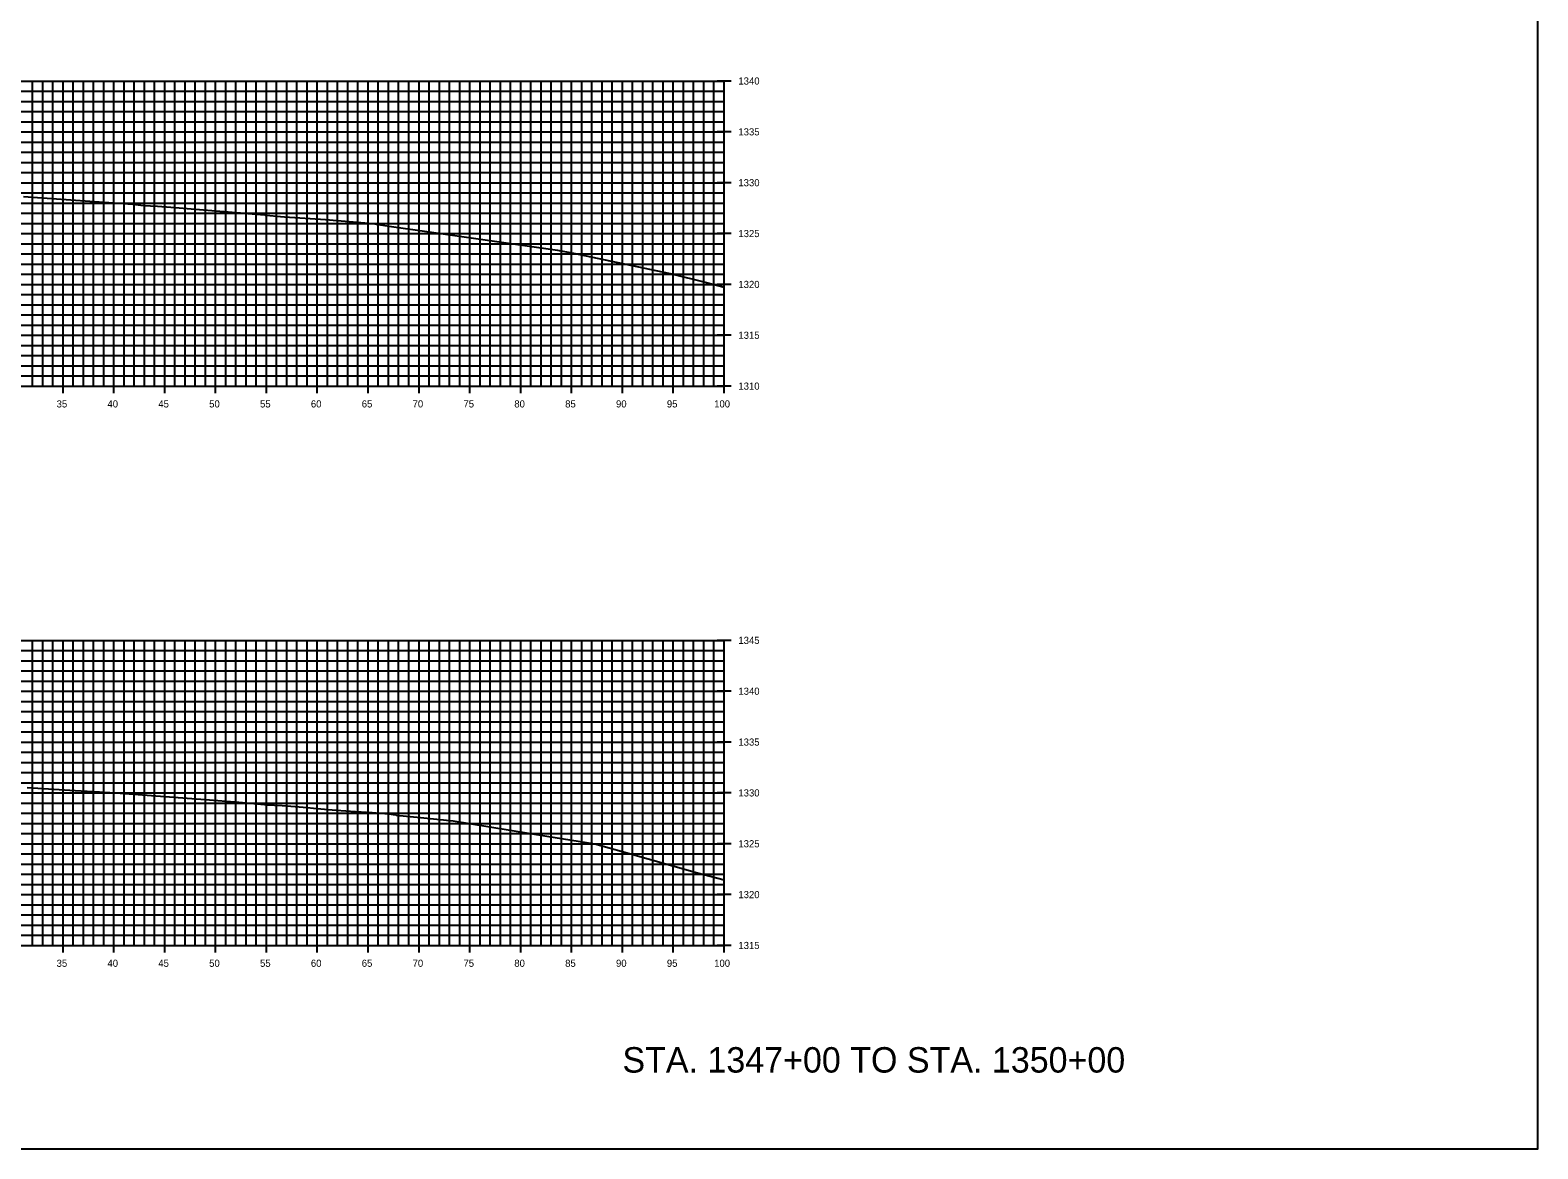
# Model space of a CAD drawing. Extents: x 674939 to 678919, y 750652 to 765176.
# Drawn here: x 678770.3 to 678918.5, y 753222.6 to 753332.6 of the extents above; entities that cross this region are included whole.
import ezdxf

# ---------------------------------------------------------------- set-up
doc = ezdxf.new("R2010")
doc.units = 0
for name, color, linetype in [('R_Axis', 7, 'Continuous'), ('R_Axis Annot', 7, 'Continuous'), ('R_Draft', 7, 'Continuous'), ('R_Exist Surface', 7, 'Continuous'), ('R_Grid', 7, 'Continuous'), ('R_No Plot', 7, 'Continuous')]:
    doc.layers.add(name, color=color, linetype=linetype)

msp = doc.modelspace()

# ---------------------------------------------------------------- linework, layer by layer
at = {"layer": 'R_Axis'}
for p, q in [((678839.23, 753327.55), (678837.83, 753327.55)), ((678838.53, 753297.55), (678838.53, 753327.55)), ((678839.23, 753322.55), (678837.83, 753322.55)), ((678839.23, 753317.55), (678837.83, 753317.55)), ((678839.23, 753312.55), (678837.83, 753312.55)), ((678839.23, 753307.55), (678837.83, 753307.55)), ((678839.23, 753302.55), (678837.83, 753302.55)), ((678773.53, 753296.85), (678773.53, 753298.25)), ((678778.53, 753296.85), (678778.53, 753298.25)), ((678783.53, 753296.85), (678783.53, 753298.25)), ((678788.53, 753296.85), (678788.53, 753298.25)), ((678793.53, 753296.85), (678793.53, 753298.25)), ((678798.53, 753296.85), (678798.53, 753298.25)), ((678803.53, 753296.85), (678803.53, 753298.25)), ((678808.53, 753296.85), (678808.53, 753298.25)), ((678813.53, 753296.85), (678813.53, 753298.25)), ((678818.53, 753296.85), (678818.53, 753298.25)), ((678823.53, 753296.85), (678823.53, 753298.25)), ((678828.53, 753296.85), (678828.53, 753298.25)), ((678833.53, 753296.85), (678833.53, 753298.25)), ((678838.53, 753296.85), (678838.53, 753298.25)), ((678638.53, 753297.55), (678838.53, 753297.55)), ((678839.23, 753297.55), (678837.83, 753297.55)), ((678839.23, 753272.55), (678837.83, 753272.55)), ((678838.53, 753242.55), (678838.53, 753272.55)), ((678839.23, 753267.55), (678837.83, 753267.55)), ((678839.23, 753262.55), (678837.83, 753262.55)), ((678839.23, 753257.55), (678837.83, 753257.55)), ((678839.23, 753252.55), (678837.83, 753252.55)), ((678839.23, 753247.55), (678837.83, 753247.55)), ((678773.53, 753241.85), (678773.53, 753243.25)), ((678778.53, 753241.85), (678778.53, 753243.25)), ((678783.53, 753241.85), (678783.53, 753243.25)), ((678788.53, 753241.85), (678788.53, 753243.25)), ((678793.53, 753241.85), (678793.53, 753243.25)), ((678798.53, 753241.85), (678798.53, 753243.25)), ((678803.53, 753241.85), (678803.53, 753243.25)), ((678808.53, 753241.85), (678808.53, 753243.25)), ((678813.53, 753241.85), (678813.53, 753243.25)), ((678818.53, 753241.85), (678818.53, 753243.25)), ((678823.53, 753241.85), (678823.53, 753243.25)), ((678828.53, 753241.85), (678828.53, 753243.25)), ((678833.53, 753241.85), (678833.53, 753243.25)), ((678838.53, 753241.85), (678838.53, 753243.25)), ((678638.53, 753242.55), (678838.53, 753242.55)), ((678839.23, 753242.55), (678837.83, 753242.55))]:
    msp.add_line(p, q, dxfattribs=at)
at = {"layer": 'R_Exist Surface'}
for points in [[(678769.66, 753316.18), (678770.57, 753316.12), (678779.89, 753315.47), (678780.39, 753315.43), (678781.43, 753315.31), (678782.81, 753315.24), (678784.14, 753315.14), (678791.36, 753314.56), (678791.7, 753314.53), (678793.36, 753314.38), (678793.39, 753314.37), (678793.51, 753314.36), (678794.9, 753314.23), (678795.3, 753314.21), (678799.33, 753313.94), (678800.48, 753313.84), (678803.99, 753313.54), (678804.03, 753313.53), (678804.31, 753313.47), (678805.58, 753313.28), (678809.76, 753312.68), (678819.61, 753311.27), (678822.15, 753310.91), (678823.57, 753310.64), (678833.22, 753308.61), (678836.8, 753307.73), (678838.53, 753307.29)], [(678769.99, 753258.09), (678774.71, 753257.8), (678777.13, 753257.65), (678779.14, 753257.51), (678787.52, 753256.9), (678790.8, 753256.65), (678792.29, 753256.5), (678792.98, 753256.43), (678793.35, 753256.41), (678793.58, 753256.39), (678795.07, 753256.3), (678796.35, 753256.2), (678797.55, 753256.1), (678798.17, 753256.05), (678799.59, 753255.93), (678800.4, 753255.86), (678802.28, 753255.73), (678803.92, 753255.61), (678805.55, 753255.48), (678806, 753255.43), (678806.25, 753255.38), (678806.29, 753255.37), (678808.68, 753255.13), (678811.9, 753254.79), (678821.11, 753253.3), (678825.82, 753252.54), (678828.62, 753251.77), (678835.91, 753249.68), (678838.53, 753248.99)]]:
    msp.add_lwpolyline(points, dxfattribs=at)
at = {"layer": 'R_Grid'}
for p, q in [((678638.53, 753327.55), (678838.53, 753327.55)), ((678770.53, 753297.55), (678770.53, 753327.55)), ((678771.53, 753297.55), (678771.53, 753327.55)), ((678772.53, 753297.55), (678772.53, 753327.55)), ((678773.53, 753297.55), (678773.53, 753327.55)), ((678774.53, 753297.55), (678774.53, 753327.55)), ((678775.53, 753297.55), (678775.53, 753327.55)), ((678776.53, 753297.55), (678776.53, 753327.55)), ((678777.53, 753297.55), (678777.53, 753327.55)), ((678778.53, 753297.55), (678778.53, 753327.55)), ((678779.53, 753297.55), (678779.53, 753327.55)), ((678780.53, 753297.55), (678780.53, 753327.55)), ((678781.53, 753297.55), (678781.53, 753327.55)), ((678782.53, 753297.55), (678782.53, 753327.55)), ((678783.53, 753297.55), (678783.53, 753327.55)), ((678784.53, 753297.55), (678784.53, 753327.55)), ((678785.53, 753297.55), (678785.53, 753327.55)), ((678786.53, 753297.55), (678786.53, 753327.55)), ((678787.53, 753297.55), (678787.53, 753327.55)), ((678788.53, 753297.55), (678788.53, 753327.55)), ((678789.53, 753297.55), (678789.53, 753327.55)), ((678790.53, 753297.55), (678790.53, 753327.55)), ((678791.53, 753297.55), (678791.53, 753327.55)), ((678792.53, 753297.55), (678792.53, 753327.55)), ((678793.53, 753297.55), (678793.53, 753327.55)), ((678794.53, 753297.55), (678794.53, 753327.55)), ((678795.53, 753297.55), (678795.53, 753327.55)), ((678796.53, 753297.55), (678796.53, 753327.55)), ((678797.53, 753297.55), (678797.53, 753327.55)), ((678798.53, 753297.55), (678798.53, 753327.55)), ((678799.53, 753297.55), (678799.53, 753327.55)), ((678800.53, 753297.55), (678800.53, 753327.55)), ((678801.53, 753297.55), (678801.53, 753327.55)), ((678802.53, 753297.55), (678802.53, 753327.55)), ((678803.53, 753297.55), (678803.53, 753327.55)), ((678804.53, 753297.55), (678804.53, 753327.55)), ((678805.53, 753297.55), (678805.53, 753327.55)), ((678806.53, 753297.55), (678806.53, 753327.55)), ((678807.53, 753297.55), (678807.53, 753327.55)), ((678808.53, 753297.55), (678808.53, 753327.55)), ((678809.53, 753297.55), (678809.53, 753327.55)), ((678810.53, 753297.55), (678810.53, 753327.55)), ((678811.53, 753297.55), (678811.53, 753327.55)), ((678812.53, 753297.55), (678812.53, 753327.55)), ((678813.53, 753297.55), (678813.53, 753327.55)), ((678814.53, 753297.55), (678814.53, 753327.55)), ((678815.53, 753297.55), (678815.53, 753327.55)), ((678816.53, 753297.55), (678816.53, 753327.55)), ((678817.53, 753297.55), (678817.53, 753327.55)), ((678818.53, 753297.55), (678818.53, 753327.55)), ((678819.53, 753297.55), (678819.53, 753327.55)), ((678820.53, 753297.55), (678820.53, 753327.55)), ((678821.53, 753297.55), (678821.53, 753327.55)), ((678822.53, 753297.55), (678822.53, 753327.55)), ((678823.53, 753297.55), (678823.53, 753327.55)), ((678824.53, 753297.55), (678824.53, 753327.55)), ((678825.53, 753297.55), (678825.53, 753327.55)), ((678826.53, 753297.55), (678826.53, 753327.55)), ((678827.53, 753297.55), (678827.53, 753327.55)), ((678828.53, 753297.55), (678828.53, 753327.55)), ((678829.53, 753297.55), (678829.53, 753327.55)), ((678830.53, 753297.55), (678830.53, 753327.55)), ((678831.53, 753297.55), (678831.53, 753327.55)), ((678832.53, 753297.55), (678832.53, 753327.55)), ((678833.53, 753297.55), (678833.53, 753327.55)), ((678834.53, 753297.55), (678834.53, 753327.55)), ((678835.53, 753297.55), (678835.53, 753327.55)), ((678836.53, 753297.55), (678836.53, 753327.55)), ((678837.53, 753297.55), (678837.53, 753327.55)), ((678838.53, 753297.55), (678838.53, 753327.55)), ((678638.53, 753326.55), (678838.53, 753326.55)), ((678638.53, 753325.55), (678838.53, 753325.55)), ((678638.53, 753324.55), (678838.53, 753324.55)), ((678638.53, 753323.55), (678838.53, 753323.55)), ((678638.53, 753322.55), (678838.53, 753322.55)), ((678638.53, 753321.55), (678838.53, 753321.55)), ((678638.53, 753320.55), (678838.53, 753320.55)), ((678638.53, 753319.55), (678838.53, 753319.55)), ((678638.53, 753318.55), (678838.53, 753318.55)), ((678638.53, 753317.55), (678838.53, 753317.55)), ((678638.53, 753316.55), (678838.53, 753316.55)), ((678638.53, 753315.55), (678838.53, 753315.55)), ((678638.53, 753314.55), (678838.53, 753314.55)), ((678638.53, 753313.55), (678838.53, 753313.55)), ((678638.53, 753312.55), (678838.53, 753312.55)), ((678638.53, 753311.55), (678838.53, 753311.55)), ((678638.53, 753310.55), (678838.53, 753310.55)), ((678638.53, 753309.55), (678838.53, 753309.55)), ((678638.53, 753308.55), (678838.53, 753308.55)), ((678638.53, 753307.55), (678838.53, 753307.55)), ((678638.53, 753306.55), (678838.53, 753306.55)), ((678638.53, 753305.55), (678838.53, 753305.55)), ((678638.53, 753304.55), (678838.53, 753304.55)), ((678638.53, 753303.55), (678838.53, 753303.55)), ((678638.53, 753302.55), (678838.53, 753302.55)), ((678638.53, 753301.55), (678838.53, 753301.55)), ((678638.53, 753300.55), (678838.53, 753300.55)), ((678638.53, 753299.55), (678838.53, 753299.55)), ((678638.53, 753298.55), (678838.53, 753298.55)), ((678638.53, 753297.55), (678838.53, 753297.55)), ((678638.53, 753272.55), (678838.53, 753272.55)), ((678770.53, 753242.55), (678770.53, 753272.55)), ((678771.53, 753242.55), (678771.53, 753272.55)), ((678772.53, 753242.55), (678772.53, 753272.55)), ((678773.53, 753242.55), (678773.53, 753272.55)), ((678774.53, 753242.55), (678774.53, 753272.55)), ((678775.53, 753242.55), (678775.53, 753272.55)), ((678776.53, 753242.55), (678776.53, 753272.55)), ((678777.53, 753242.55), (678777.53, 753272.55)), ((678778.53, 753242.55), (678778.53, 753272.55)), ((678779.53, 753242.55), (678779.53, 753272.55)), ((678780.53, 753242.55), (678780.53, 753272.55)), ((678781.53, 753242.55), (678781.53, 753272.55)), ((678782.53, 753242.55), (678782.53, 753272.55)), ((678783.53, 753242.55), (678783.53, 753272.55)), ((678784.53, 753242.55), (678784.53, 753272.55)), ((678785.53, 753242.55), (678785.53, 753272.55)), ((678786.53, 753242.55), (678786.53, 753272.55)), ((678787.53, 753242.55), (678787.53, 753272.55)), ((678788.53, 753242.55), (678788.53, 753272.55)), ((678789.53, 753242.55), (678789.53, 753272.55)), ((678790.53, 753242.55), (678790.53, 753272.55)), ((678791.53, 753242.55), (678791.53, 753272.55)), ((678792.53, 753242.55), (678792.53, 753272.55)), ((678793.53, 753242.55), (678793.53, 753272.55)), ((678794.53, 753242.55), (678794.53, 753272.55)), ((678795.53, 753242.55), (678795.53, 753272.55)), ((678796.53, 753242.55), (678796.53, 753272.55)), ((678797.53, 753242.55), (678797.53, 753272.55)), ((678798.53, 753242.55), (678798.53, 753272.55)), ((678799.53, 753242.55), (678799.53, 753272.55)), ((678800.53, 753242.55), (678800.53, 753272.55)), ((678801.53, 753242.55), (678801.53, 753272.55)), ((678802.53, 753242.55), (678802.53, 753272.55)), ((678803.53, 753242.55), (678803.53, 753272.55)), ((678804.53, 753242.55), (678804.53, 753272.55)), ((678805.53, 753242.55), (678805.53, 753272.55)), ((678806.53, 753242.55), (678806.53, 753272.55)), ((678807.53, 753242.55), (678807.53, 753272.55)), ((678808.53, 753242.55), (678808.53, 753272.55)), ((678809.53, 753242.55), (678809.53, 753272.55)), ((678810.53, 753242.55), (678810.53, 753272.55)), ((678811.53, 753242.55), (678811.53, 753272.55)), ((678812.53, 753242.55), (678812.53, 753272.55)), ((678813.53, 753242.55), (678813.53, 753272.55)), ((678814.53, 753242.55), (678814.53, 753272.55)), ((678815.53, 753242.55), (678815.53, 753272.55)), ((678816.53, 753242.55), (678816.53, 753272.55)), ((678817.53, 753242.55), (678817.53, 753272.55)), ((678818.53, 753242.55), (678818.53, 753272.55)), ((678819.53, 753242.55), (678819.53, 753272.55)), ((678820.53, 753242.55), (678820.53, 753272.55)), ((678821.53, 753242.55), (678821.53, 753272.55)), ((678822.53, 753242.55), (678822.53, 753272.55)), ((678823.53, 753242.55), (678823.53, 753272.55)), ((678824.53, 753242.55), (678824.53, 753272.55)), ((678825.53, 753242.55), (678825.53, 753272.55)), ((678826.53, 753242.55), (678826.53, 753272.55)), ((678827.53, 753242.55), (678827.53, 753272.55)), ((678828.53, 753242.55), (678828.53, 753272.55)), ((678829.53, 753242.55), (678829.53, 753272.55)), ((678830.53, 753242.55), (678830.53, 753272.55)), ((678831.53, 753242.55), (678831.53, 753272.55)), ((678832.53, 753242.55), (678832.53, 753272.55)), ((678833.53, 753242.55), (678833.53, 753272.55)), ((678834.53, 753242.55), (678834.53, 753272.55)), ((678835.53, 753242.55), (678835.53, 753272.55)), ((678836.53, 753242.55), (678836.53, 753272.55)), ((678837.53, 753242.55), (678837.53, 753272.55)), ((678838.53, 753242.55), (678838.53, 753272.55)), ((678638.53, 753271.55), (678838.53, 753271.55)), ((678638.53, 753270.55), (678838.53, 753270.55)), ((678638.53, 753269.55), (678838.53, 753269.55)), ((678638.53, 753268.55), (678838.53, 753268.55)), ((678638.53, 753267.55), (678838.53, 753267.55)), ((678638.53, 753266.55), (678838.53, 753266.55)), ((678638.53, 753265.55), (678838.53, 753265.55)), ((678638.53, 753264.55), (678838.53, 753264.55)), ((678638.53, 753263.55), (678838.53, 753263.55)), ((678638.53, 753262.55), (678838.53, 753262.55)), ((678638.53, 753261.55), (678838.53, 753261.55)), ((678638.53, 753260.55), (678838.53, 753260.55)), ((678638.53, 753259.55), (678838.53, 753259.55)), ((678638.53, 753258.55), (678838.53, 753258.55)), ((678638.53, 753257.55), (678838.53, 753257.55)), ((678638.53, 753256.55), (678838.53, 753256.55)), ((678638.53, 753255.55), (678838.53, 753255.55)), ((678638.53, 753254.55), (678838.53, 753254.55)), ((678638.53, 753253.55), (678838.53, 753253.55)), ((678638.53, 753252.55), (678838.53, 753252.55)), ((678638.53, 753251.55), (678838.53, 753251.55)), ((678638.53, 753250.55), (678838.53, 753250.55)), ((678638.53, 753249.55), (678838.53, 753249.55)), ((678638.53, 753248.55), (678838.53, 753248.55)), ((678638.53, 753247.55), (678838.53, 753247.55)), ((678638.53, 753246.55), (678838.53, 753246.55)), ((678638.53, 753245.55), (678838.53, 753245.55)), ((678638.53, 753244.55), (678838.53, 753244.55)), ((678638.53, 753243.55), (678838.53, 753243.55)), ((678638.53, 753242.55), (678838.53, 753242.55))]:
    msp.add_line(p, q, dxfattribs=at)
at = {"layer": 'R_No Plot'}
msp.add_lwpolyline([(678578.53, 753222.55), (678918.53, 753222.55), (678918.53, 753442.55), (678578.53, 753442.55)], close=True, dxfattribs=at)

# ---------------------------------------------------------------- texts
at = {"layer": 'R_Axis Annot'}
for s, p in [('1340', (678839.93, 753327.2)), ('1335', (678839.93, 753322.2)), ('1330', (678839.93, 753317.2)), ('1325', (678839.93, 753312.2)), ('1320', (678839.93, 753307.2)), ('1315', (678839.93, 753302.2)), ('1310', (678839.93, 753297.2)), ('35', (678772.9, 753295.45)), ('40', (678777.9, 753295.45)), ('45', (678782.9, 753295.45)), ('50', (678787.9, 753295.45)), ('55', (678792.9, 753295.45)), ('60', (678797.9, 753295.45)), ('65', (678802.9, 753295.45)), ('70', (678807.9, 753295.45)), ('75', (678812.9, 753295.45)), ('80', (678817.9, 753295.45)), ('85', (678822.9, 753295.45)), ('90', (678827.9, 753295.45)), ('95', (678832.9, 753295.45)), ('100', (678837.55, 753295.45)), ('1345', (678839.93, 753272.2)), ('1340', (678839.93, 753267.2)), ('1335', (678839.93, 753262.2)), ('1330', (678839.93, 753257.2)), ('1325', (678839.93, 753252.2)), ('1320', (678839.93, 753247.2)), ('1315', (678839.93, 753242.2)), ('35', (678772.9, 753240.45)), ('40', (678777.9, 753240.45)), ('45', (678782.9, 753240.45)), ('50', (678787.9, 753240.45)), ('55', (678792.9, 753240.45)), ('60', (678797.9, 753240.45)), ('65', (678802.9, 753240.45)), ('70', (678807.9, 753240.45)), ('75', (678812.9, 753240.45)), ('80', (678817.9, 753240.45)), ('85', (678822.9, 753240.45)), ('90', (678827.9, 753240.45)), ('95', (678832.9, 753240.45)), ('100', (678837.55, 753240.45))]:
    msp.add_text(s, height=0.7, dxfattribs=at).set_placement(p)
at = {"layer": 'R_Draft'}
msp.add_text('STA. 1347+00 TO STA. 1350+00', height=2.5, dxfattribs=at).set_placement((678828.53, 753230.05))

doc.saveas('drawing.dxf')
